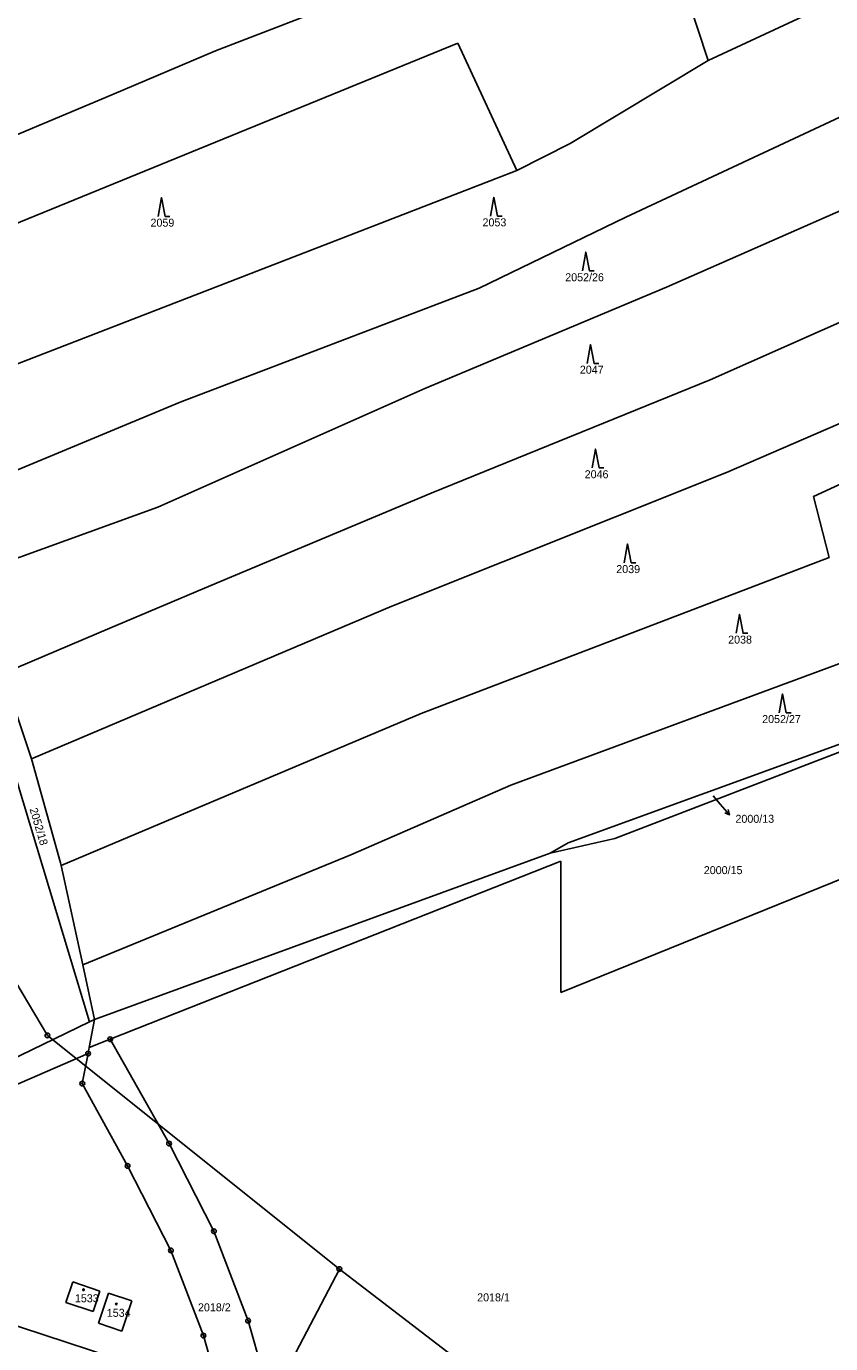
# Model space of a CAD drawing. Extents: x -763205 to -760228, y -1155311 to -1152844.
# Drawn here: x -761737.4 to -761566.6, y -1154249.1 to -1153969.3 of the extents above; entities that cross this region are included whole.
import ezdxf

# ---------------------------------------------------------------- set-up
doc = ezdxf.new("R2010")
doc.units = 0
for name, color, linetype in [('Vrstva 1', 7, 'Continuous'), ('Vrstva 12', 7, 'Continuous'), ('Vrstva 16', 7, 'Continuous'), ('Vrstva 18', 7, 'Continuous'), ('Vrstva 19', 7, 'Continuous'), ('Vrstva 24', 7, 'Continuous'), ('Vrstva 25', 7, 'Continuous'), ('Vrstva 26', 7, 'Continuous'), ('Vrstva 6', 7, 'Continuous')]:
    doc.layers.add(name, color=color, linetype=linetype)

msp = doc.modelspace()

# ---------------------------------------------------------------- linework, layer by layer
at = {"layer": 'Vrstva 1'}
for p, q in [((-761750.42, -1154093.2), (-761723.95, -1154180.74)), ((-761622.33, -1154142.72), (-761564.32, -1154121.62)), ((-761626.18, -1154144.93), (-761622.33, -1154142.72)), ((-761722.9, -1154180.25), (-761626.18, -1154144.93)), ((-761724.03, -1154186.19), (-761722.9, -1154180.25)), ((-761723.95, -1154180.74), (-761722.9, -1154180.25)), ((-761755.98, -1154196.22), (-761723.95, -1154180.74)), ((-761724.28, -1154187.48), (-761724.03, -1154186.19)), ((-761707.09, -1154206.62), (-761719.58, -1154184.43)), ((-761804.37, -1154222.23), (-761724.28, -1154187.48)), ((-761725.5, -1154193.85), (-761724.28, -1154187.48)), ((-761725.5, -1154193.85), (-761715.9, -1154211.36)), ((-761697.55, -1154225.23), (-761707.09, -1154206.62)), ((-761715.9, -1154211.36), (-761706.7, -1154229.3)), ((-761690.3, -1154244.23), (-761697.55, -1154225.23)), ((-761706.7, -1154229.3), (-761699.8, -1154247.4)), ((-761728.99, -1154240.39), (-761727.51, -1154236)), ((-761727.51, -1154236), (-761721.78, -1154237.95)), ((-761721.78, -1154237.95), (-761723.19, -1154242.28)), ((-761722.08, -1154244.77), (-761719.95, -1154238.38)), ((-761719.95, -1154238.38), (-761715, -1154240.01)), ((-761723.19, -1154242.28), (-761728.99, -1154240.39)), ((-761715, -1154240.01), (-761717.1, -1154246.46)), ((-761743.45, -1154244.04), (-761709.32, -1154255.23)), ((-761717.1, -1154246.46), (-761722.08, -1154244.77)), ((-761682.88, -1154270.12), (-761690.3, -1154244.23)), ((-761699.8, -1154247.4), (-761694.26, -1154266.7))]:
    msp.add_line(p, q, dxfattribs=at)
at = {"layer": 'Vrstva 12'}
for p, q in [((-761732.92, -1154183.64), (-761771.74, -1154118.18)), ((-761670.93, -1154233.28), (-761732.92, -1154183.64)), ((-761698.16, -1154285.48), (-761670.93, -1154233.28)), ((-761670.93, -1154233.28), (-761595.45, -1154291.11))]:
    msp.add_line(p, q, dxfattribs=at)
at = {"layer": 'Vrstva 16'}
for p in [(-761591.53, -1154132.77), (-761588.074, -1154136.756)]:
    msp.add_line(p, (-761590.04, -1154134.49), dxfattribs=at)
msp.add_lwpolyline([(-761588.352, -1154135.673), (-761588.074, -1154136.756), (-761589.107, -1154136.329)], dxfattribs=at)
at = {"layer": 'Vrstva 24'}
for centre, radius in [((-761719.58, -1154184.43), 0.5), ((-761719.58, -1154184.43), 0.1), ((-761724.28, -1154187.48), 0.5), ((-761724.28, -1154187.48), 0.1), ((-761725.5, -1154193.85), 0.5), ((-761725.5, -1154193.85), 0.1), ((-761707.09, -1154206.62), 0.5), ((-761707.09, -1154206.62), 0.1), ((-761715.9, -1154211.36), 0.5), ((-761715.9, -1154211.36), 0.1), ((-761697.55, -1154225.23), 0.5), ((-761697.55, -1154225.23), 0.1), ((-761706.7, -1154229.3), 0.5), ((-761706.7, -1154229.3), 0.1), ((-761690.3, -1154244.23), 0.5), ((-761690.3, -1154244.23), 0.1), ((-761699.8, -1154247.4), 0.5), ((-761699.8, -1154247.4), 0.1)]:
    msp.add_circle(centre, radius, dxfattribs=at)
at = {"layer": 'Vrstva 25'}
for points in [[(-761709.4, -1154009.63), (-761708.7, -1154005.63), (-761707.9, -1154009.63), (-761706.9, -1154009.63)], [(-761638.83, -1154009.56), (-761638.13, -1154005.56), (-761637.33, -1154009.56), (-761636.33, -1154009.56)], [(-761619.31, -1154021.22), (-761618.61, -1154017.22), (-761617.81, -1154021.22), (-761616.81, -1154021.22)], [(-761618.33, -1154040.86), (-761617.63, -1154036.86), (-761616.83, -1154040.86), (-761615.83, -1154040.86)], [(-761617.26, -1154063.07), (-761616.56, -1154059.07), (-761615.76, -1154063.07), (-761614.76, -1154063.07)], [(-761610.47, -1154083.22), (-761609.77, -1154079.22), (-761608.97, -1154083.22), (-761607.97, -1154083.22)], [(-761586.7, -1154098.2), (-761586, -1154094.2), (-761585.2, -1154098.2), (-761584.2, -1154098.2)], [(-761577.53, -1154115.08), (-761576.83, -1154111.08), (-761576.03, -1154115.08), (-761575.03, -1154115.08)]]:
    msp.add_lwpolyline(points, dxfattribs=at)
for centre in [(-761725.25, -1154237.67), (-761718.28, -1154240.7)]:
    msp.add_circle(centre, 0.175, dxfattribs=at)
at = {"layer": 'Vrstva 26'}
for centre in [(-761732.92, -1154183.64), (-761670.93, -1154233.28)]:
    msp.add_circle(centre, 0.5, dxfattribs=at)
at = {"layer": 'Vrstva 6'}
for p, q in [((-761607.12, -1153932.37), (-761592.61, -1153976.53)), ((-761592.61, -1153976.53), (-761513.01, -1153939.4)), ((-761697.19, -1153974.47), (-761650.86, -1153956.57)), ((-761610.09, -1154009.8), (-761500.54, -1153958.49)), ((-761761.76, -1154020.22), (-761645.8, -1153972.85)), ((-761645.8, -1153972.85), (-761633.28, -1153999.88)), ((-761719.2, -1153983.85), (-761697.19, -1153974.47)), ((-761621.92, -1153994.19), (-761592.61, -1153976.53)), ((-761601.46, -1154024.66), (-761492.06, -1153976.55)), ((-761757.64, -1153999.96), (-761719.2, -1153983.85)), ((-761633.28, -1153999.88), (-761621.92, -1153994.19)), ((-761760.68, -1154049.22), (-761633.28, -1153999.88)), ((-761592.23, -1154044.33), (-761506.04, -1154006.14)), ((-761641.21, -1154024.88), (-761610.09, -1154009.8)), ((-761704.72, -1154049.09), (-761641.21, -1154024.88)), ((-761652.76, -1154046.18), (-761601.46, -1154024.66)), ((-761709.48, -1154071.4), (-761652.76, -1154046.18)), ((-761651.44, -1154068.45), (-761592.23, -1154044.33)), ((-761588.71, -1154064.06), (-761553.54, -1154048.76)), ((-761758.67, -1154071.58), (-761704.72, -1154049.09)), ((-761570.23, -1154069.16), (-761530.06, -1154050.52)), ((-761659.78, -1154092.42), (-761588.71, -1154064.06)), ((-761698.2, -1154088.06), (-761651.44, -1154068.45)), ((-761752.19, -1154086.86), (-761709.48, -1154071.4)), ((-761570.23, -1154069.16), (-761566.92, -1154082.12)), ((-761653.53, -1154115.26), (-761566.92, -1154082.12)), ((-761719.69, -1154097.12), (-761698.2, -1154088.06)), ((-761736.29, -1154124.89), (-761659.78, -1154092.42)), ((-761742.32, -1154106.77), (-761719.69, -1154097.12)), ((-761634.52, -1154130.49), (-761557.36, -1154101.92)), ((-761742.32, -1154106.77), (-761736.29, -1154124.89)), ((-761729.99, -1154147.51), (-761653.53, -1154115.26)), ((-761612.44, -1154141.82), (-761562.43, -1154122.51)), ((-761736.29, -1154124.89), (-761730.11, -1154146.98)), ((-761668.46, -1154145.25), (-761634.52, -1154130.49)), ((-761623.91, -1154174.49), (-761541.63, -1154141.19)), ((-761626.18, -1154144.93), (-761612.44, -1154141.82)), ((-761730.11, -1154146.98), (-761729.99, -1154147.51)), ((-761725.41, -1154168.64), (-761668.46, -1154145.25)), ((-761719.58, -1154184.43), (-761623.88, -1154146.61)), ((-761623.91, -1154174.49), (-761623.88, -1154146.61)), ((-761729.99, -1154147.51), (-761725.41, -1154168.64)), ((-761725.41, -1154168.64), (-761722.9, -1154180.25)), ((-761724.03, -1154186.19), (-761719.58, -1154184.43))]:
    msp.add_line(p, q, dxfattribs=at)

# ---------------------------------------------------------------- texts
at = {"layer": 'Vrstva 16'}
msp.add_text('2000/13', height=1.7, dxfattribs=at).set_placement((-761586.833, -1154138.46))
at = {"layer": 'Vrstva 18'}
for s, height, p in [('2059', 1.7, (-761711.023, -1154011.83)), ('2053', 1.7, (-761640.533, -1154011.76)), ('2052/26', 1.7, (-761622.973, -1154023.42)), ('2047', 1.7, (-761619.873, -1154043.06)), ('2046', 1.7, (-761618.843, -1154065.27)), ('2039', 1.7, (-761612.133, -1154085.42)), ('2038', 1.7, (-761588.383, -1154100.4)), ('2052/27', 1.7, (-761581.163, -1154117.28)), ('2000/13', 0.1, (-761591.516, -1154132.77)), ('2000/15', 1.7, (-761593.553, -1154149.37)), ('2018/1', 1.7, (-761641.674, -1154240.13)), ('2018/2', 1.7, (-761700.945, -1154242.25))]:
    msp.add_text(s, height=height, dxfattribs=at).set_placement(p)
msp.add_text('2052/18', height=1.7, rotation=286.53619, dxfattribs=at).set_placement((-761736.722, -1154135.548))
at = {"layer": 'Vrstva 19'}
for s, p in [('1533', (-761727.077, -1154240.32)), ('1534', (-761720.307, -1154243.41))]:
    msp.add_text(s, height=1.7, dxfattribs=at).set_placement(p)

doc.saveas('drawing.dxf')
